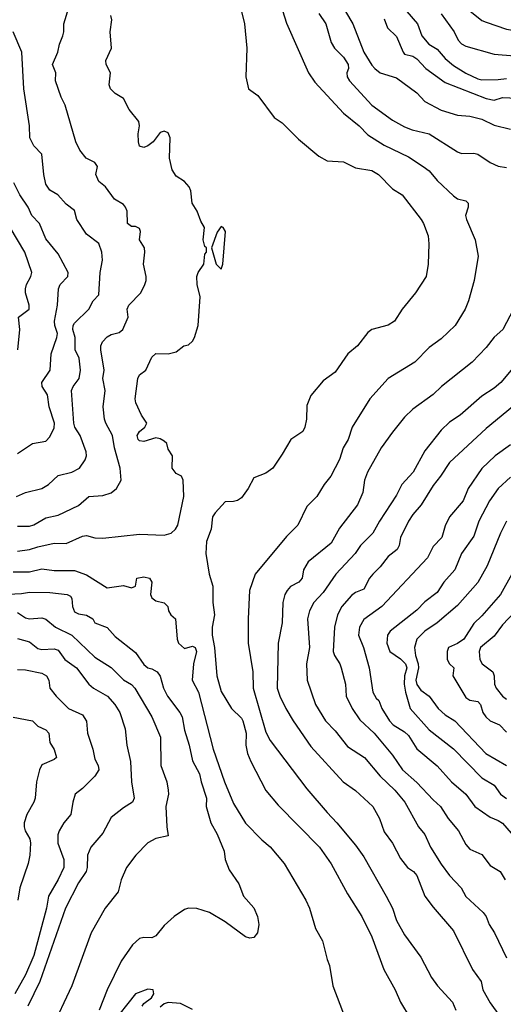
# Model space of a CAD drawing. Header units: metres. Extents: x -46681 to -43747, y -240911 to -237677.
# Tile 894 of 1056: x -44223 to -44163, y -238924 to -238804. Entities that reach past the tile are written whole.
import ezdxf

# ---------------------------------------------------------------- set-up
doc = ezdxf.new("R2010")
doc.units = ezdxf.units.M
doc.layers.add('CONTOUR_INDEX', color=1, linetype='Continuous')
doc.layers.add('CONTOUR_INTER', color=3, linetype='Continuous')

msp = doc.modelspace()

# ---------------------------------------------------------------- linework, layer by layer
at = {"layer": 'CONTOUR_INDEX'}
for points, elevation in [([(-44191.33, -238800.02), (-44190.1, -238803.94), (-44187.4, -238810.02), (-44186.6, -238811.17), (-44183.1, -238815), (-44181.17, -238816.52), (-44180.1, -238817.65), (-44178.1, -238818.92), (-44175.1, -238820.35), (-44173.3, -238821.52), (-44172.6, -238822.04), (-44171.6, -238823.25), (-44169.6, -238825.13), (-44169.1, -238825.48), (-44168.1, -238825.74), (-44167.79, -238826.02), (-44167.8, -238826.52), (-44168.11, -238827.52), (-44168.02, -238828.02), (-44166.93, -238830.52), (-44166.59, -238832.52), (-44167.07, -238835.52), (-44167.75, -238838.02), (-44168.17, -238839.02), (-44169.41, -238841.02), (-44171.1, -238842.67), (-44172.6, -238843.75), (-44174.35, -238845.52), (-44177.6, -238847.53), (-44179.88, -238850.02), (-44182.04, -238853.52), (-44182.51, -238855.02), (-44183.14, -238856.02), (-44183.6, -238857.46), (-44184.64, -238859.52), (-44185.47, -238860.52), (-44186.38, -238862.02), (-44187.6, -238863.22), (-44188.7, -238865.52), (-44190.1, -238866.92), (-44193.93, -238871.52), (-44194.63, -238873.52), (-44194.79, -238877.02), (-44194.78, -238880.02), (-44194.23, -238883.52), (-44194.16, -238885.52), (-44192.6, -238890.93), (-44192.1, -238891.93), (-44187.6, -238897.86), (-44185.1, -238900.79), (-44183.89, -238902.02), (-44181.6, -238904.76), (-44180.6, -238906.19), (-44177.85, -238911.02), (-44177.09, -238912.52), (-44176.59, -238914.02), (-44175.6, -238915.78), (-44173.6, -238918.52), (-44172.28, -238921.02), (-44171.57, -238922.02), (-44169.73, -238924.02), (-44169.3, -238925.02)], 125), ([(-44223.1, -238865.65), (-44221.6, -238865.65), (-44221.1, -238865.49), (-44219.6, -238864.62), (-44218.1, -238864.31), (-44215.6, -238863.1), (-44214.34, -238862.02), (-44212.6, -238861.9), (-44211.6, -238861.56), (-44210.95, -238861.02), (-44210.38, -238860.02), (-44210.5, -238858.52), (-44211.17, -238856.02), (-44211.41, -238854.52), (-44212.25, -238853.02), (-44212.41, -238852.52), (-44212.59, -238851.02), (-44212.32, -238849.02), (-44212.6, -238847.52), (-44212.47, -238846.52), (-44212.88, -238844.02), (-44212.86, -238843.52), (-44212.64, -238843.02), (-44212.1, -238842.42), (-44211.6, -238842.14), (-44210.6, -238841.9), (-44210.15, -238841.52), (-44209.5, -238840.02), (-44209.63, -238839.02), (-44209.43, -238838.52), (-44207.97, -238837.02), (-44207.45, -238836.02), (-44207.28, -238835.52), (-44207.28, -238835.02), (-44207.62, -238833.52), (-44207.46, -238832.02), (-44207.51, -238831.52), (-44208.1, -238830.52), (-44208, -238829.52), (-44208.1, -238829.15), (-44208.6, -238828.88), (-44209.1, -238828.9), (-44209.6, -238828.54), (-44209.63, -238827.02), (-44209.82, -238826.52), (-44210.1, -238826.2), (-44211.19, -238825.52), (-44212.3, -238824.02), (-44213.1, -238823.35), (-44213.46, -238822.52), (-44213.28, -238821.52), (-44213.59, -238821.02), (-44214.67, -238820.52), (-44215.42, -238819.52), (-44215.93, -238818.52), (-44217.25, -238814.02), (-44217.74, -238813.02), (-44218.41, -238811.02), (-44218.39, -238810.02), (-44218.8, -238809.02), (-44218.13, -238807.52), (-44217.94, -238806.52), (-44217.54, -238805.52), (-44217.4, -238805.02), (-44217.42, -238804.02), (-44216.79, -238802.02)], 125), ([(-44171.1, -238802.8), (-44169.52, -238805.02), (-44169.01, -238806.02), (-44168.6, -238806.48), (-44168.1, -238806.75), (-44164.6, -238807.76), (-44162.1, -238807.96), (-44161.1, -238807.87), (-44158.6, -238808.03), (-44156.6, -238807.62), (-44154.6, -238807.55), (-44151.6, -238807.23), (-44149.6, -238806.76), (-44148.1, -238806.67), (-44145.1, -238805.93), (-44143.6, -238805.39), (-44138.1, -238802.37)], 120), ([(-44162.6, -238859.62), (-44164.11, -238861.02), (-44165.2, -238862.52), (-44166.48, -238865.02), (-44167.1, -238866.87), (-44168.6, -238869.02), (-44169.43, -238871.02), (-44170.79, -238872.52), (-44171.6, -238873.77), (-44173.1, -238874.92), (-44174.1, -238875.96), (-44177.36, -238878.52), (-44177.7, -238879.02), (-44177.76, -238880.02), (-44177.42, -238881.02), (-44176.1, -238881.94), (-44175.48, -238882.52), (-44175.34, -238883.02), (-44175.62, -238884.02), (-44175.64, -238885.02), (-44175.48, -238886.02), (-44174.92, -238888.02), (-44172.6, -238890.63), (-44169.6, -238892.95), (-44166.13, -238896.52), (-44164.6, -238897.42), (-44163.82, -238898.52), (-44163.1, -238899.05)], 120), ([(-44223.1, -238879.43), (-44221.6, -238879.84), (-44220.6, -238880.67), (-44220.1, -238880.76), (-44218.6, -238880.69), (-44218.1, -238880.87), (-44217.26, -238882.02), (-44215.85, -238883.02), (-44214.35, -238885.02), (-44213.75, -238885.52), (-44212.03, -238886.52), (-44211.13, -238887.52), (-44210.51, -238888.52), (-44209.88, -238890.52), (-44209.66, -238892.52), (-44209.23, -238894.52), (-44209.1, -238897.02), (-44208.78, -238899.02), (-44208.96, -238899.52), (-44210.1, -238900.2), (-44211.6, -238901.38), (-44212.6, -238903.29), (-44214.1, -238905.02), (-44214.49, -238906.02), (-44214.53, -238907.52), (-44214.68, -238908.02), (-44215.6, -238909.39), (-44217.19, -238912.52), (-44220.36, -238921.52), (-44221.81, -238924.52)], 130)]:
    msp.add_lwpolyline(points, dxfattribs=dict(at, elevation=elevation))
at = {"layer": 'CONTOUR_INTER'}
for points, elevation in [([(-44195.6, -238802.51), (-44195.25, -238804.02), (-44194.93, -238807.02), (-44195.06, -238810.52), (-44194.76, -238812.02), (-44193.6, -238812.8), (-44191.58, -238815.52), (-44190.6, -238816.19), (-44188.6, -238818.16), (-44186.1, -238820.28), (-44185.1, -238820.83), (-44183.1, -238820.95), (-44181.6, -238821.68), (-44179.6, -238822), (-44178.78, -238822.52), (-44177.1, -238824.27), (-44175.88, -238825.02), (-44173.57, -238828.02), (-44173.26, -238828.52), (-44172.7, -238830.02), (-44172.61, -238831.02), (-44172.69, -238833.52), (-44172.95, -238835.02), (-44174.25, -238837.02), (-44175.88, -238839.02), (-44176.85, -238840.52), (-44177.6, -238841), (-44179.6, -238841.52), (-44180.1, -238841.9), (-44181.36, -238843.52), (-44182.57, -238844.52), (-44184.1, -238846.76), (-44185.6, -238847.83), (-44187.1, -238849.63), (-44187.6, -238850.85), (-44187.62, -238852.52), (-44187.82, -238853.52), (-44188.06, -238854.02), (-44189.56, -238855.02), (-44190.6, -238856.83), (-44191.78, -238858.52), (-44192.6, -238859.13), (-44194.1, -238859.73), (-44194.78, -238861.02), (-44195.6, -238862.18), (-44196.1, -238862.5), (-44196.6, -238862.64), (-44197.6, -238862.68), (-44198.84, -238864.02), (-44199.15, -238864.52), (-44199.32, -238866.02), (-44199.88, -238867.52), (-44199.98, -238869.02), (-44199.57, -238871.52), (-44199.14, -238873.02), (-44199.14, -238875.02), (-44198.93, -238876.52), (-44199.2, -238878.02), (-44199.21, -238879.02), (-44198.93, -238880.52), (-44198.63, -238884.02), (-44198.1, -238885.94), (-44196.85, -238888.02), (-44195.6, -238889.21), (-44195.45, -238889.52), (-44195.03, -238891.02), (-44195.09, -238892.52), (-44194.85, -238893.52), (-44194.45, -238894.52), (-44192.6, -238898.07), (-44191.1, -238899.88), (-44186.05, -238905.02), (-44184.6, -238907.06), (-44182.6, -238910.76), (-44180.84, -238913.52), (-44179.61, -238916.02), (-44178.15, -238920.02), (-44176.76, -238922.52), (-44176.1, -238924.02), (-44174.9, -238926.02)], 126), ([(-44186.1, -238802.75), (-44185.26, -238804.02), (-44184.6, -238806.3), (-44184.18, -238807.02), (-44183.1, -238808.1), (-44182.51, -238809.02), (-44182.49, -238809.52), (-44182.68, -238810.02), (-44182.64, -238810.52), (-44182.36, -238811.02), (-44179.63, -238814.02), (-44177.1, -238815.86), (-44175.6, -238816.67), (-44174.66, -238817.02), (-44172.6, -238817.53), (-44169.1, -238819.74), (-44168.6, -238819.92), (-44167.1, -238819.9), (-44166.6, -238820.02), (-44165.1, -238821.04), (-44164.1, -238821.48), (-44163.1, -238821.65)], 124), ([(-44182.86, -238802.52), (-44181.96, -238804.02), (-44180.59, -238807.52), (-44179.6, -238809.1), (-44179.26, -238809.52), (-44178.6, -238810.04), (-44176.6, -238810.67), (-44174.1, -238812.51), (-44173.1, -238813.54), (-44171.1, -238814.61), (-44169.1, -238815.25), (-44167.6, -238815.35), (-44166.1, -238815.74), (-44164.6, -238816.45), (-44162.6, -238816.96)], 123), ([(-44175.31, -238802.52), (-44174, -238804.02), (-44173.49, -238805.52), (-44172.64, -238806.52), (-44171.6, -238807.12), (-44170.6, -238808.27), (-44169.6, -238809.14), (-44168.1, -238810.09), (-44166.6, -238810.78), (-44166.1, -238810.89), (-44164.1, -238810.87), (-44163.1, -238810.72)], 121), ([(-44167.6, -238802.44), (-44166.1, -238803.6), (-44165.6, -238803.82), (-44163.1, -238804.7), (-44161.6, -238804.91), (-44160.6, -238805.49), (-44160.1, -238805.53), (-44158.6, -238805.27), (-44156.1, -238805.11), (-44154.1, -238805.25), (-44152.6, -238804.96), (-44150.1, -238805.01), (-44148.6, -238804.87), (-44146.1, -238804.05), (-44143.6, -238802.66)], 119), ([(-44223.1, -238868.7), (-44221.6, -238868.52), (-44220.6, -238868.17), (-44218.6, -238867.73), (-44217.1, -238867.79), (-44215.1, -238866.88), (-44214.6, -238866.78), (-44213.6, -238867.07), (-44212.6, -238867.12), (-44208.1, -238866.63), (-44205.1, -238866.77), (-44204.22, -238866.52), (-44203.69, -238866.02), (-44203.41, -238865.52), (-44202.68, -238862.02), (-44202.74, -238860.02), (-44202.96, -238859.52), (-44203.6, -238859.19), (-44204.1, -238858.54), (-44204.08, -238857.02), (-44204.6, -238856.21), (-44204.78, -238855.52), (-44205.1, -238855.23), (-44205.6, -238854.93), (-44206.1, -238854.83), (-44207.6, -238855.25), (-44208.1, -238855.17), (-44208.29, -238855.02), (-44208.42, -238854.52), (-44208.12, -238854.02), (-44207.45, -238853.52), (-44207.21, -238853.02), (-44207.89, -238852.02), (-44208.57, -238850.52), (-44208.63, -238850.02), (-44208.34, -238847.52), (-44208.1, -238847.09), (-44207.33, -238846.52), (-44206.6, -238844.92), (-44206.1, -238844.45), (-44204.6, -238844.51), (-44203.6, -238844.28), (-44202.68, -238843.52), (-44202.1, -238843.42), (-44201.6, -238842.96), (-44201.39, -238842.52), (-44200.93, -238841.02), (-44200.69, -238837.52), (-44201.06, -238836.02), (-44201.07, -238835.02), (-44200.9, -238834.52), (-44200.23, -238833.52), (-44200.1, -238832.29), (-44199.91, -238832.02), (-44199.9, -238831.52), (-44200.1, -238831.34), (-44200.29, -238830.52), (-44200.15, -238829.02), (-44200.6, -238828.22), (-44201.03, -238827.02), (-44201.67, -238826.02), (-44201.83, -238824.52), (-44202.01, -238824.02), (-44202.6, -238823.36), (-44203.6, -238822.7), (-44204.1, -238821.95), (-44204.43, -238820.52), (-44204.37, -238818.02), (-44204.6, -238817.38), (-44205.1, -238817.18), (-44205.6, -238817.35), (-44206.45, -238818.52), (-44207.1, -238818.98), (-44207.6, -238819.19), (-44208.1, -238819.04), (-44208.25, -238818.52), (-44208.28, -238817.52), (-44208.1, -238816.52), (-44208.21, -238816.02), (-44209.39, -238814.52), (-44210.1, -238813.2), (-44211.1, -238812.59), (-44211.67, -238812.02), (-44211.82, -238811.52), (-44211.68, -238810.02), (-44212.19, -238809.02), (-44212.23, -238808.52), (-44211.56, -238807.02), (-44211.71, -238805.02), (-44211.53, -238803.52), (-44211.62, -238803.02)], 126), ([(-44178.1, -238803.43), (-44177.71, -238804.52), (-44176.6, -238805.6), (-44175.79, -238807.52), (-44175.6, -238807.73), (-44174.6, -238808.01), (-44174.1, -238808.32), (-44173.01, -238809.52), (-44170.6, -238811.23), (-44165.6, -238813.19), (-44164.6, -238813.39), (-44163.6, -238813.07), (-44159.1, -238813.25)], 122), ([(-44223.2, -238862.02), (-44222.1, -238861.52), (-44220.1, -238861.01), (-44219.27, -238860.52), (-44218.1, -238859.42), (-44216.41, -238859.02), (-44215.47, -238858.52), (-44214.78, -238857.52), (-44214.63, -238857.02), (-44214.65, -238856.52), (-44215.38, -238854.52), (-44216.04, -238853.52), (-44216.19, -238853.02), (-44216.44, -238849.02), (-44216.27, -238848.52), (-44215.5, -238847.52), (-44215.34, -238846.52), (-44215.52, -238845.02), (-44216, -238844.02), (-44215.99, -238842.52), (-44216.29, -238841.52), (-44216.25, -238841.02), (-44216.1, -238840.73), (-44214.33, -238839.02), (-44213.8, -238838.02), (-44213.1, -238837.26), (-44212.94, -238834.52), (-44212.65, -238833.02), (-44212.75, -238832.02), (-44213.1, -238830.97), (-44214.6, -238829.84), (-44215.81, -238828.02), (-44216.1, -238826.94), (-44217.1, -238826.16), (-44218.14, -238825.02), (-44219.1, -238824.42), (-44219.6, -238823.71), (-44219.86, -238822.52), (-44220.1, -238820.02), (-44221.1, -238818.98), (-44221.56, -238818.02), (-44221.61, -238816.52), (-44222.3, -238812.02), (-44222.55, -238807.52), (-44223.6, -238805.02)], 124), ([(-44223.1, -238856.73), (-44221.25, -238855.52), (-44219.6, -238855.22), (-44219.1, -238854.7), (-44218.6, -238853.59), (-44218.54, -238853.02), (-44219.18, -238851.02), (-44219.42, -238849.52), (-44220.07, -238848.52), (-44220.08, -238848.02), (-44219.07, -238846.52), (-44218.94, -238844.52), (-44218.25, -238842.52), (-44218.18, -238842.02), (-44218.52, -238841.02), (-44218.56, -238840.52), (-44218.19, -238838.52), (-44218.07, -238836.52), (-44217.87, -238836.02), (-44216.9, -238835.02), (-44216.85, -238834.52), (-44218.1, -238832.26), (-44219.6, -238830.39), (-44220.37, -238828.52), (-44221.31, -238827.52), (-44221.76, -238826.52), (-44222.79, -238825.02), (-44223.53, -238823.52)], 123), ([(-44223.06, -238844.02), (-44222.8, -238841.52), (-44222.97, -238840.02), (-44221.64, -238839.02), (-44221.65, -238838.52), (-44222.12, -238837.02), (-44222.1, -238836.52), (-44221.99, -238836.02), (-44221.44, -238835.02), (-44221.32, -238834.52), (-44222.18, -238832.02), (-44223.97, -238829.02)], 122), ([(-44198.1, -238828.87), (-44198.6, -238829.6), (-44199.29, -238831.52), (-44198.71, -238833.52), (-44198.1, -238834.11), (-44197.9, -238833.52), (-44197.58, -238829.52), (-44197.86, -238829.02), (-44198.1, -238828.87)], 126), ([(-44162.23, -238839.02), (-44163.55, -238841.52), (-44164.6, -238842.48), (-44165.6, -238843.75), (-44167.31, -238845.52), (-44171.05, -238848.52), (-44172.1, -238849.51), (-44174.6, -238851.29), (-44175.6, -238852.28), (-44177.1, -238854.13), (-44178.47, -238856.02), (-44180.13, -238859.02), (-44180.52, -238860.02), (-44180.73, -238861.52), (-44181.37, -238863.02), (-44183.6, -238865.9), (-44184.6, -238867.74), (-44187.44, -238870.02), (-44188, -238871.02), (-44188.17, -238872.02), (-44188.56, -238872.52), (-44189.6, -238873.04), (-44190.02, -238873.52), (-44190.28, -238874.02), (-44190.54, -238875.02), (-44190.63, -238877.52), (-44191.09, -238880.02), (-44191.22, -238885.52), (-44190.91, -238886.52), (-44190.17, -238888.02), (-44189.28, -238889.52), (-44187.1, -238892.68), (-44183.15, -238897.02), (-44181.6, -238898.09), (-44179.51, -238900.02), (-44178.67, -238901.52), (-44178.1, -238903.13), (-44177.1, -238904.53), (-44176.1, -238906.4), (-44175.24, -238907.52), (-44174.5, -238908.02), (-44174.1, -238908.52), (-44173.1, -238911.02), (-44172.1, -238912.38), (-44169.6, -238915.28), (-44167.26, -238920.02), (-44166.21, -238921.52), (-44165.99, -238922.52), (-44165.1, -238924.11), (-44163.03, -238927.02)], 124), ([(-44162.51, -238846.52), (-44163.8, -238848.02), (-44164.6, -238848.72), (-44166.1, -238849.72), (-44168.77, -238852.02), (-44170.1, -238852.91), (-44171.1, -238853.88), (-44173.1, -238856.39), (-44174.54, -238859.02), (-44175.92, -238860.52), (-44176.6, -238861.83), (-44178.69, -238865.02), (-44179.51, -238866.52), (-44181.01, -238868.02), (-44181.64, -238869.02), (-44184.03, -238871.52), (-44185.6, -238873.77), (-44186.72, -238875.02), (-44187.25, -238876.02), (-44187.51, -238877.02), (-44187.25, -238880.52), (-44187.65, -238882.52), (-44187.53, -238884.52), (-44186.51, -238887.52), (-44185.3, -238889.52), (-44184.1, -238890.77), (-44182.6, -238892.69), (-44180.5, -238894.02), (-44178.6, -238896.3), (-44176.79, -238898.02), (-44175.57, -238899.52), (-44173.88, -238902.52), (-44173.1, -238903.45), (-44172.42, -238905.02), (-44171.1, -238907.11), (-44170.07, -238908.52), (-44168.67, -238910.02), (-44168.1, -238911.07), (-44165.95, -238913.02), (-44165.6, -238913.52), (-44165.23, -238914.52), (-44164.58, -238915.52), (-44163.1, -238918.59)], 123), ([(-44162.35, -238851.02), (-44165.6, -238853.67), (-44170.1, -238857.83), (-44171.19, -238859.52), (-44172.1, -238860.66), (-44173.56, -238863.02), (-44174.6, -238864.21), (-44175.1, -238865.02), (-44176.09, -238867.02), (-44176.27, -238868.02), (-44176.52, -238868.52), (-44177.6, -238869.38), (-44178.6, -238870.64), (-44179.49, -238871.52), (-44179.9, -238872.02), (-44180.6, -238873.37), (-44181.6, -238873.79), (-44182.1, -238874.14), (-44183.3, -238875.52), (-44183.81, -238876.52), (-44184.2, -238878.02), (-44184.34, -238881.02), (-44184.21, -238881.52), (-44183.54, -238882.52), (-44183.36, -238883.02), (-44182.85, -238885.02), (-44182.77, -238886.52), (-44182.01, -238888.02), (-44181.1, -238889.42), (-44179.32, -238891.02), (-44177.1, -238893.74), (-44175.84, -238895.52), (-44174.1, -238897.09), (-44172.1, -238899.23), (-44171.19, -238900.02), (-44170.27, -238901.52), (-44168.97, -238903.02), (-44168.1, -238904.71), (-44167.6, -238905.27), (-44166.1, -238905.91), (-44165.1, -238907.29), (-44163.86, -238908.02), (-44163.27, -238909.02)], 122), ([(-44162.6, -238855.66), (-44164.47, -238857.02), (-44166.1, -238858.59), (-44167.8, -238861.02), (-44168.42, -238862.52), (-44170.07, -238864.52), (-44170.6, -238865.6), (-44171.04, -238867.02), (-44172.1, -238868.13), (-44172.79, -238869.52), (-44178.39, -238875.52), (-44180.6, -238877.1), (-44181.14, -238878.02), (-44181.24, -238879.02), (-44180.62, -238880.52), (-44179.94, -238883.02), (-44179.5, -238886.02), (-44179.1, -238886.76), (-44178.76, -238887.02), (-44178.37, -238888.02), (-44177.45, -238889.52), (-44177.01, -238890.02), (-44175.6, -238890.89), (-44175.1, -238891.34), (-44174.1, -238892.96), (-44171.6, -238895.05), (-44169.86, -238897.02), (-44168.07, -238898.52), (-44166.96, -238900.02), (-44165.1, -238901.34), (-44164.1, -238901.74), (-44163.6, -238902.1), (-44160.1, -238906.09)], 121), ([(-44163.11, -238865.02), (-44163.85, -238866.52), (-44165.47, -238870.52), (-44166.6, -238872.57), (-44169.1, -238875.39), (-44171.6, -238877.51), (-44173.12, -238878.52), (-44174.09, -238879.52), (-44174.38, -238880.52), (-44174.24, -238881.52), (-44173.93, -238882.52), (-44173.91, -238883.02), (-44174.2, -238884.52), (-44174.1, -238885.09), (-44173.6, -238885.78), (-44172.58, -238886.52), (-44171.49, -238888.02), (-44170.6, -238888.78), (-44169.43, -238889.52), (-44165.65, -238893.52), (-44163.1, -238895)], 119), ([(-44223.6, -238871.26), (-44221.6, -238871.26), (-44220.1, -238870.89), (-44218.6, -238871.07), (-44216.1, -238871.08), (-44214.6, -238871.63), (-44212.1, -238873.2), (-44210.1, -238872.92), (-44209.1, -238873.22), (-44208.62, -238873.02), (-44208.45, -238872.02), (-44207.6, -238871.86), (-44206.88, -238872.02), (-44206.6, -238872.52), (-44206.76, -238874.02), (-44206.6, -238874.45), (-44206.1, -238874.8), (-44205.1, -238875.06), (-44204.66, -238875.52), (-44204.55, -238876.02), (-44204.26, -238876.52), (-44203.7, -238877.02), (-44203.49, -238879.52), (-44203.34, -238880.02), (-44202.6, -238880.67), (-44201.6, -238880.36), (-44201.28, -238880.52), (-44201.11, -238881.02), (-44201.5, -238882.52), (-44201.67, -238884.52), (-44200.88, -238886.02), (-44199.07, -238893.02), (-44197.69, -238897.02), (-44196.6, -238899.68), (-44195.1, -238902.06), (-44193.1, -238904.14), (-44192.1, -238904.98), (-44190.39, -238907.02), (-44187.7, -238911.52), (-44187.25, -238912.52), (-44186.52, -238915.02), (-44185.68, -238916.52), (-44185.1, -238918.8), (-44184.79, -238919.52), (-44184.41, -238922.02), (-44182.67, -238926.52)], 127), ([(-44162.43, -238871.52), (-44163.81, -238874.02), (-44166.1, -238876.64), (-44167.1, -238877.58), (-44168.31, -238879.52), (-44169.1, -238880.05), (-44170.2, -238880.52), (-44170.37, -238881.02), (-44170.38, -238882.02), (-44170.1, -238882.55), (-44169.54, -238883.02), (-44169.68, -238884.02), (-44168.1, -238886.68), (-44167.6, -238887.01), (-44166.6, -238887.16), (-44166.29, -238887.52), (-44165.98, -238888.52), (-44165.61, -238889.02), (-44165.09, -238889.52), (-44163.97, -238890.02), (-44163.1, -238890.9)], 118), ([(-44225.1, -238874.02), (-44222.6, -238873.9), (-44221.6, -238873.73), (-44219.1, -238873.77), (-44217, -238874.02), (-44216.6, -238874.24), (-44216.4, -238874.52), (-44216.33, -238875.52), (-44216.1, -238876.15), (-44215.6, -238876.41), (-44214.6, -238876.58), (-44213.84, -238877.02), (-44213.58, -238877.52), (-44212.1, -238878.06), (-44211.1, -238879.17), (-44208.6, -238881.14), (-44207.6, -238882.61), (-44207.1, -238883.03), (-44206.6, -238883.14), (-44205.97, -238883.52), (-44205.6, -238884.05), (-44205.19, -238885.52), (-44204.68, -238886.52), (-44203.15, -238888.52), (-44202.9, -238889.02), (-44202.6, -238890.68), (-44202.01, -238892.52), (-44201.6, -238894.44), (-44200.75, -238896.02), (-44200.55, -238897.02), (-44199.89, -238899.02), (-44199.92, -238900.02), (-44199.37, -238902.02), (-44198.6, -238903.41), (-44197.71, -238905.52), (-44197.59, -238906.52), (-44197.1, -238907.82), (-44195.95, -238909.52), (-44195.36, -238911.02), (-44194.1, -238912.48), (-44193.63, -238913.52), (-44193.47, -238914.52), (-44193.64, -238915.52), (-44194.1, -238916.1), (-44194.6, -238916.19), (-44195.1, -238916.04), (-44197.6, -238914.19), (-44199.55, -238913.02), (-44201.1, -238912.53), (-44202.1, -238912.51), (-44202.6, -238912.65), (-44203.88, -238913.52), (-44205.1, -238914.63), (-44206.1, -238915.92), (-44206.6, -238916.15), (-44207.6, -238916.12), (-44208.1, -238916.24), (-44208.99, -238917.02), (-44210.38, -238919.02), (-44212.08, -238922.52), (-44213.05, -238925.02)], 128), ([(-44223.1, -238876.22), (-44222.1, -238876.88), (-44221.6, -238877), (-44220.1, -238876.9), (-44219.6, -238877.06), (-44218.43, -238878.02), (-44216.41, -238879.02), (-44213.6, -238881.72), (-44211.6, -238882.97), (-44210.1, -238884.49), (-44209.1, -238885.09), (-44208.69, -238885.52), (-44206.59, -238889.02), (-44205.55, -238891.52), (-44205.5, -238895.02), (-44204.78, -238897.02), (-44204.58, -238898.02), (-44204.56, -238898.52), (-44204.9, -238900.02), (-44204.78, -238902.52), (-44204.6, -238903.63), (-44206.1, -238903.97), (-44207.1, -238904.49), (-44208.55, -238906.02), (-44209.73, -238907.52), (-44210.35, -238909.02), (-44210.72, -238910.52), (-44212.34, -238912.52), (-44214.04, -238915.52), (-44216.43, -238922.02), (-44219, -238927.52)], 129), ([(-44162.1, -238876.18), (-44163.6, -238877.75), (-44164.6, -238879.13), (-44166.29, -238880.52), (-44166.45, -238881.02), (-44166.38, -238882.02), (-44166.06, -238882.52), (-44164.79, -238883.52), (-44164.62, -238884.02), (-44164.56, -238885.02), (-44164.35, -238885.52), (-44163.59, -238886.52), (-44163.1, -238886.88)], 117), ([(-44223.1, -238883.21), (-44222.1, -238883.26), (-44220.1, -238883.68), (-44219.53, -238884.02), (-44219.26, -238884.52), (-44219.12, -238885.52), (-44218.35, -238886.52), (-44216.83, -238888.02), (-44215.1, -238888.81), (-44214.6, -238889.58), (-44214.51, -238891.02), (-44213.83, -238893.02), (-44213.6, -238894.23), (-44213.2, -238895.02), (-44213.1, -238895.52), (-44213.6, -238896.3), (-44215.1, -238897.84), (-44215.99, -238898.52), (-44216.31, -238899.52), (-44216.53, -238901.02), (-44217.38, -238902.02), (-44217.97, -238903.02), (-44218.12, -238903.52), (-44218.12, -238904.52), (-44217.4, -238906.52), (-44217.41, -238907.52), (-44218.1, -238908.98), (-44219.29, -238911.02), (-44219.53, -238912.52), (-44221.1, -238918.32), (-44222.1, -238920.67), (-44223.4, -238923.02)], 131), ([(-44223.6, -238889.09), (-44221.25, -238889.52), (-44220.6, -238890.2), (-44219.6, -238890.65), (-44219.25, -238891.02), (-44219.1, -238892.19), (-44218.6, -238893.04), (-44218.31, -238894.02), (-44218.6, -238894.28), (-44220.1, -238894.91), (-44220.38, -238895.52), (-44220.74, -238897.02), (-44220.91, -238899.02), (-44221.06, -238899.52), (-44221.92, -238901.02), (-44222.26, -238902.02), (-44222.28, -238902.52), (-44222.15, -238903.02), (-44221.58, -238904.02), (-44221.49, -238904.52), (-44221.59, -238906.02), (-44221.79, -238907.02), (-44222.78, -238910.02), (-44223.05, -238911.52)], 132), ([(-44207.81, -238924.52), (-44207.6, -238924.2), (-44206.63, -238923.52), (-44206.37, -238923.02), (-44206.46, -238922.52), (-44207.1, -238922.44), (-44208.6, -238923.03), (-44211.6, -238926.76)], 127), ([(-44201.6, -238924.94), (-44203.1, -238924.22), (-44204.6, -238924.07), (-44205.1, -238924.26), (-44205.6, -238924.65)], 127)]:
    msp.add_lwpolyline(points, dxfattribs=dict(at, elevation=elevation))

doc.saveas('drawing.dxf')
